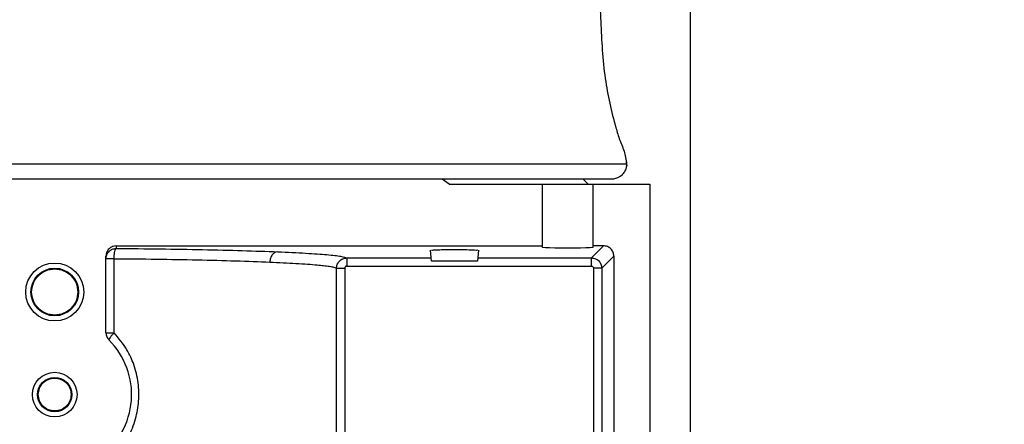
# Model space of a CAD drawing. Header units: inches. Extents: x 170 to 312, y 215 to 248.
# Tile 263 of 529: x 231.2675 to 231.5037, y 224.7359 to 224.8329. Entities that reach past the tile are written whole.
import ezdxf

# ---------------------------------------------------------------- set-up
doc = ezdxf.new("R2010")
doc.units = ezdxf.units.IN
doc.header["$LTSCALE"] = 0.25
doc.header["$MEASUREMENT"] = 0
doc.layers.add('ANNOTATIONS', color=1, linetype='Continuous')
doc.layers.add('MOTOR RH', color=7, linetype='Continuous')
doc.styles.add('ARIAL', font='arial.ttf', dxfattribs={"height": 0.09375})
doc.dimstyles.new('STANDARD$0', dxfattribs={"dimtxt": 0.09375, "dimasz": 0.09375, "dimexe": 0.03125, "dimexo": 0.046875, "dimgap": 0.09, "dimtad": 0, "dimtih": 1, "dimtoh": 1, "dimdec": 4, "dimzin": 0, "dimdsep": 46, "dimtxsty": 'ARIAL', "dimcen": 0.09, "dimadec": 0, "dimazin": 0, "dimtfac": 1, "dimtdec": 4, "dimtofl": 0, "dimtmove": 0, "dimatfit": 1, "dimfxl": 1, "dimtolj": 1, "dimtzin": 0, "dimarcsym": 0})

# ---------------------------------------------------------------- blocks, each defined once
blk = doc.blocks.new('*D199')
at = {"layer": 'ANNOTATIONS', "color": 0, "lineweight": -2, "transparency": 16777216}
for p, q in [((230.5459415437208, 223.8186622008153), (230.5459415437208, 225.2665192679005)), ((231.6311290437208, 224.6654394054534), (231.6311290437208, 225.2665192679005)), ((230.6396915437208, 225.2352692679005), (230.8531554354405, 225.2352692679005)), ((231.5373790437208, 225.2352692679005), (231.4233754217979, 225.2352692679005))]:
    blk.add_line(p, q, dxfattribs=at)
at = {"layer": 'ANNOTATIONS', "color": 0, "transparency": 16777216}
for points in [[(230.6396915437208, 225.2508942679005), (230.6396915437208, 225.2196442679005), (230.5459415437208, 225.2352692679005)], [(231.5373790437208, 225.2508942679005), (231.5373790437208, 225.2196442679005), (231.6311290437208, 225.2352692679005)]]:
    blk.add_solid(points, dxfattribs=at)
at = {"layer": 'defpoints', "color": 0, "transparency": 16777216}
for p in [(230.5459415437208, 225.2352692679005), (231.6311290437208, 224.6185644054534), (230.5459415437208, 223.7717872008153)]:
    blk.add_point(p, dxfattribs=at)
at = {"layer": 'ANNOTATIONS', "color": 0, "transparency": 16777216, "insert": (231.1382654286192, 225.2352692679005), "char_height": 0.09375, "attachment_point": 5, "style": 'ARIAL'}
blk.add_mtext('\\A1;16 1/8"', dxfattribs=at)
blk = doc.blocks.new('*D200')
at = {"layer": 'ANNOTATIONS', "color": 0, "lineweight": -2, "transparency": 16777216}
for p, q in [((230.5459415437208, 223.8186622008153), (230.5459415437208, 225.5464032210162)), ((231.8659782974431, 225.1001155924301), (231.8659782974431, 225.5464032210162)), ((230.6396915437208, 225.5151532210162), (230.9208499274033, 225.5151532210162)), ((231.7722282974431, 225.5151532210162), (231.4910699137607, 225.5151532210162))]:
    blk.add_line(p, q, dxfattribs=at)
at = {"layer": 'ANNOTATIONS', "color": 0, "transparency": 16777216}
for points in [[(230.6396915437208, 225.5307782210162), (230.6396915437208, 225.4995282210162), (230.5459415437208, 225.5151532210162)], [(231.7722282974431, 225.5307782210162), (231.7722282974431, 225.4995282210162), (231.8659782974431, 225.5151532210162)]]:
    blk.add_solid(points, dxfattribs=at)
at = {"layer": 'defpoints', "color": 0, "transparency": 16777216}
for p in [(230.5459415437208, 225.5151532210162), (231.8659782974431, 225.0532405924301), (230.5459415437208, 223.7717872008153)]:
    blk.add_point(p, dxfattribs=at)
at = {"layer": 'ANNOTATIONS', "color": 0, "transparency": 16777216, "insert": (231.205959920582, 225.5151532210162), "char_height": 0.09375, "attachment_point": 5, "style": 'ARIAL'}
blk.add_mtext('\\A1;18 1/2"', dxfattribs=at)

msp = doc.modelspace()

# ---------------------------------------------------------------- linework, layer by layer
at = {"layer": 'MOTOR RH'}
for p, q in [((231.4283790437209, 224.8967872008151), (231.4283790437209, 224.7282026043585)), ((231.138757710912, 224.7983620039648), (231.4131179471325, 224.7983620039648)), ((231.4094270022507, 224.7946710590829), (231.1424486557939, 224.7946710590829)), ((231.3705681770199, 224.7934407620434), (231.368897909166, 224.7946710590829)), ((231.4026602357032, 224.7946710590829), (231.403890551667, 224.7934407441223)), ((231.3705681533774, 224.7934407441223), (231.4186543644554, 224.7934407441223)), ((231.3928177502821, 224.7934407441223), (231.3928177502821, 224.7783332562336)), ((231.4051208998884, 224.7783332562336), (231.4051208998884, 224.7934407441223)), ((231.4186543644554, 224.7934407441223), (231.4186543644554, 224.4743184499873)), ((231.2907016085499, 224.7786769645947), (231.2907016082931, 224.7780605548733)), ((231.2907016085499, 224.7786769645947), (231.3928177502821, 224.7786769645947)), ((231.3663256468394, 224.7749860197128), (231.3660967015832, 224.7776028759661)), ((231.3775660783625, 224.7776028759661), (231.3773371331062, 224.7749860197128)), ((231.4046848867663, 224.7757788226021), (231.4075830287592, 224.778676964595)), ((231.4075830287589, 224.7786769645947), (231.4051208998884, 224.7786769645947)), ((231.2882409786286, 224.7578127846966), (231.2882409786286, 224.7762148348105)), ((231.290183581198, 224.7578127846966), (231.290183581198, 224.7756014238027)), ((231.3459919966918, 224.7757788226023), (231.3459919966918, 224.7738115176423)), ((231.3459919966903, 224.7757788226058), (231.366256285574, 224.7757788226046)), ((231.3774064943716, 224.775778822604), (231.4046848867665, 224.7757788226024)), ((231.4046848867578, 224.7738115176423), (231.4046848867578, 224.7757788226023)), ((231.4100421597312, 224.7762178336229), (231.4071440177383, 224.77331969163)), ((231.4100421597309, 224.7762178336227), (231.4100421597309, 224.6697805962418)), ((231.3435337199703, 224.7220613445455), (231.3435337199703, 224.7733198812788)), ((231.34550014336, 224.773319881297), (231.345505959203, 224.7225888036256)), ((231.3459919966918, 224.7738115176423), (231.4046848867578, 224.7738115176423)), ((231.3773371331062, 224.7749860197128), (231.3663256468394, 224.7749860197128)), ((231.4071440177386, 224.7733196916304), (231.405176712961, 224.7733196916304)), ((231.405176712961, 224.7733196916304), (231.405176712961, 224.7300995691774)), ((231.4071440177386, 224.7733196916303), (231.4071440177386, 224.7300995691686))]:
    msp.add_line(p, q, dxfattribs=at)
for centre, radius in [((231.2759378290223, 224.7676041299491), 0.006951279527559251), ((231.2759378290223, 224.7676041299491), 0.005720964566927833), ((231.2759378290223, 224.7429978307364), 0.005351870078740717), ((231.2759378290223, 224.7429978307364), 0.004121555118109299)]:
    msp.add_circle(centre, radius, dxfattribs=at)
msp.add_arc((231.2759378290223, 224.7429978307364), 0.01845472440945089, 306.031879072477, 45.09912784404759, dxfattribs=at)
at = {"layer": 'MOTOR RH', "extrusion": (0, 0, -1)}
msp.add_ellipse((231.3989693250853, 224.7783332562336), major_axis=(-0.00615157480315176, 0), ratio=0.0349207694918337, start_param=3.14159265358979, end_param=6.283185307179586, dxfattribs=at)
at = {"layer": 'MOTOR RH'}
for points, knots in [([(231.4063118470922, 224.8462218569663), (231.4065071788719, 224.8416515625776), (231.4068978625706, 224.8325105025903), (231.4075277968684, 224.8193161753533), (231.4096785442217, 224.8098579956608), (231.4114239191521, 224.8039755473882), (231.4127614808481, 224.8010634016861), (231.4130000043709, 224.7989424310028), (231.4131194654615, 224.7978801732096)], [0, 0, 0, 0, 0.2798641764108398, 0.5597572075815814, 0.8058251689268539, 0.870347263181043, 0.9350652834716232, 0.9999999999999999, 0.9999999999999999, 0.9999999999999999, 0.9999999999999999]), ([(231.4130879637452, 224.7988315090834), (231.413105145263, 224.7985551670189), (231.4131412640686, 224.7979742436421), (231.4129289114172, 224.7970797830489), (231.4124821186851, 224.7962101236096), (231.4117897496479, 224.7954648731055), (231.4109222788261, 224.7949400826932), (231.410103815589, 224.7947000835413), (231.4096022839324, 224.7946785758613), (231.4094270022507, 224.7946710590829)], [0, 0, 0, 0, 0.1323147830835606, 0.2781507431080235, 0.4346336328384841, 0.5970392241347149, 0.759444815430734, 0.9159277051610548, 1, 1, 1, 1]), ([(231.2907016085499, 224.7786769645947), (231.2904456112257, 224.7786536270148), (231.2898900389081, 224.7786029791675), (231.2892372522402, 224.7782339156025), (231.2887778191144, 224.7777812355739), (231.2884854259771, 224.7773267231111), (231.2882794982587, 224.7767980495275), (231.2882538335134, 224.7764094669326), (231.2882409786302, 224.7762148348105)], [0, 0, 0, 0, 0.1985423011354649, 0.4308818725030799, 0.5644502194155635, 0.6983746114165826, 0.8489227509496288, 1, 1, 1, 1]), ([(231.2901835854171, 224.775601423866), (231.2901926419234, 224.775904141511), (231.2902114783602, 224.776533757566), (231.2903323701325, 224.7773514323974), (231.2905046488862, 224.7779273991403), (231.2906376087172, 224.7780172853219), (231.290701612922, 224.778060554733)], [0, 0, 0, 0, 0.2401067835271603, 0.4993930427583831, 0.7590178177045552, 1, 1, 1, 1]), ([(231.2907016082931, 224.7780605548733), (231.2942334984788, 224.7780281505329), (231.3014152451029, 224.7779622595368), (231.3115927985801, 224.7777863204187), (231.3212668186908, 224.7775546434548), (231.326675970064, 224.777352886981), (231.3294222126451, 224.7772504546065)], [0, 0, 0, 0, 0.2380742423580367, 0.4841002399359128, 0.7380761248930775, 1, 1, 1, 1]), ([(231.366307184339, 224.7776029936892), (231.3662963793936, 224.7776084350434), (231.3662553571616, 224.7776290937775), (231.3665084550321, 224.7776625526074), (231.3669971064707, 224.7776997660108), (231.3677895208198, 224.777738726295), (231.3685661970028, 224.777758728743), (231.3690490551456, 224.7777711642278)], [0, 0, 0, 0, 0.08116737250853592, 0.3081613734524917, 0.513664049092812, 0.6976458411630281, 1, 1, 1, 1]), ([(231.3690490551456, 224.7777711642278), (231.3697261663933, 224.7777813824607), (231.3710757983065, 224.7778017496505), (231.3733244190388, 224.7777951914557), (231.3753218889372, 224.7777647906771), (231.3767399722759, 224.777702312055), (231.3774307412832, 224.777642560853), (231.3773259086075, 224.7776099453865), (231.3772997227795, 224.7776017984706)], [0, 0, 0, 0, 0.1886390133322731, 0.3759991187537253, 0.5636514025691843, 0.7499606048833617, 0.9375434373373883, 1, 1, 1, 1]), ([(231.4100421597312, 224.7762178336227), (231.4100052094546, 224.7765401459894), (231.409931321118, 224.7771846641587), (231.4093626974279, 224.7779975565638), (231.4085498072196, 224.7785661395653), (231.4079053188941, 224.7786400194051), (231.4075830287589, 224.778676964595)], [0, 0, 0, 0, 0.2500470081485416, 0.5000113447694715, 0.7499700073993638, 1, 1, 1, 1]), ([(231.290183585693, 224.7756014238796), (231.293585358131, 224.7755688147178), (231.300506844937, 224.7755024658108), (231.3103229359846, 224.775325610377), (231.3196652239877, 224.7750950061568), (231.3248909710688, 224.774893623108), (231.3275455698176, 224.7747913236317)], [0, 0, 0, 0, 0.2376368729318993, 0.4835127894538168, 0.737632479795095, 1, 1, 1, 1]), ([(231.3294222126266, 224.777250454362), (231.3291891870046, 224.7772115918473), (231.328830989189, 224.777151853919), (231.3283988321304, 224.7768406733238), (231.3281005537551, 224.7765232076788), (231.3278582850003, 224.7761323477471), (231.3276208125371, 224.7755660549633), (231.3275752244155, 224.7750966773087), (231.327545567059, 224.7747913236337)], [0, 0, 0, 0, 0.2397662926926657, 0.368559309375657, 0.5000000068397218, 0.631440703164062, 0.7602337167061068, 1, 1, 1, 1]), ([(231.3294222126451, 224.7772504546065), (231.3317706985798, 224.7771439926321), (231.3364676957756, 224.7769310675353), (231.3414592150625, 224.7765660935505), (231.3449213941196, 224.7761801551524), (231.3456351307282, 224.775912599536), (231.3459919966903, 224.7757788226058)], [0, 0, 0, 0, 0.2499992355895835, 0.5000011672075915, 0.7500022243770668, 1, 1, 1, 1]), ([(231.3435337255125, 224.7733198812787), (231.3435688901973, 224.7736318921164), (231.3436399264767, 224.7742621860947), (231.3441906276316, 224.7750801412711), (231.3448669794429, 224.775545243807), (231.3454945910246, 224.775748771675), (231.3458256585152, 224.7757687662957), (231.3459919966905, 224.7757788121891)], [0, 0, 0, 0, 0.2423704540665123, 0.4896132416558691, 0.7417190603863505, 0.8702319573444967, 1, 1, 1, 1]), ([(231.4046848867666, 224.7757788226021), (231.4050068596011, 224.7757416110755), (231.40565085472, 224.7756671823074), (231.406463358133, 224.7750985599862), (231.40703227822, 224.774286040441), (231.4071067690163, 224.7736418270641), (231.4071440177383, 224.7733196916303)], [0, 0, 0, 0, 0.2499392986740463, 0.4999169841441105, 0.7499361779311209, 1, 1, 1, 1]), ([(231.3275455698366, 224.7747913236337), (231.3297107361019, 224.7746898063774), (231.3342490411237, 224.7744770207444), (231.3381551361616, 224.7741853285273), (231.3405437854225, 224.77394264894), (231.3419236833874, 224.7737605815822), (231.3430607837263, 224.7735504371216), (231.343370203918, 224.7733995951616), (231.3435337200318, 224.7733198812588)], [0, 0, 0, 0, 0.2384432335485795, 0.4997898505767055, 0.6007377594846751, 0.7177576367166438, 0.8508462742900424, 1, 1, 1, 1]), ([(231.3459919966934, 224.7738115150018), (231.345926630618, 224.7738046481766), (231.3457971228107, 224.7737910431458), (231.3456364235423, 224.7736747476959), (231.3455211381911, 224.7735140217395), (231.3455071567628, 224.7733847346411), (231.34550014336, 224.773319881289)], [0, 0, 0, 0, 0.2524597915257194, 0.5001908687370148, 0.7492843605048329, 1, 1, 1, 1]), ([(231.4046848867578, 224.7738115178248), (231.4047497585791, 224.773804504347), (231.4048790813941, 224.7737905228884), (231.4050398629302, 224.7736752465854), (231.4051562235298, 224.7735145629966), (231.4051698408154, 224.7733850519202), (231.4051767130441, 224.7733196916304)], [0, 0, 0, 0, 0.2507503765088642, 0.4998741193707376, 0.7476017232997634, 1, 1, 1, 1]), ([(231.2878092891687, 224.7260837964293), (231.2889347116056, 224.727050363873), (231.2912021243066, 224.7289977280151), (231.2937418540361, 224.7328141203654), (231.2954393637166, 224.7370008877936), (231.2962055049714, 224.7414177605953), (231.2960900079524, 224.7458583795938), (231.2950784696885, 224.7500308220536), (231.2932252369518, 224.7541930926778), (231.291289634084, 224.7564965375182), (231.290183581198, 224.7578127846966)], [0, 0, 0, 0, 0.1243632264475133, 0.2505572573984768, 0.3811967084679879, 0.5000899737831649, 0.6215271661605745, 0.7480902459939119, 0.8560523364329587, 1, 1, 1, 1]), ([(231.2901835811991, 224.757812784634), (231.2899958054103, 224.7576092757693), (231.2896085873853, 224.7571896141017), (231.2891810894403, 224.7566358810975), (231.2889333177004, 224.7562223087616), (231.2889544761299, 224.7561194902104), (231.2889646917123, 224.7560698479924)], [0, 0, 0, 0, 0.2435325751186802, 0.502195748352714, 0.7596532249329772, 1, 1, 1, 1])]:
    msp.add_open_spline(points, degree=3, knots=knots, dxfattribs=at)
for points in [[(231.2882409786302, 224.7756014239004), (231.2882779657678, 224.7759236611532), (231.2883519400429, 224.7765681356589), (231.2889209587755, 224.7773809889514), (231.2897343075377, 224.7779496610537), (231.2903791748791, 224.7780235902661), (231.2907016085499, 224.7780605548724)], [(231.290183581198, 224.7756014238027), (231.289916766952, 224.7756014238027), (231.2893831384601, 224.7756014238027), (231.2887542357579, 224.7756014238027), (231.2883235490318, 224.7756014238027), (231.2882685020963, 224.7756014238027), (231.2882409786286, 224.7756014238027)], [(231.2704014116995, 224.7676041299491), (231.2704846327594, 224.7683287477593), (231.2706510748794, 224.7697779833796), (231.2719313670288, 224.7716208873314), (231.2737614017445, 224.7728522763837), (231.2759378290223, 224.7732846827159), (231.2781142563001, 224.7728522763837), (231.2799442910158, 224.7716208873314), (231.2812245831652, 224.7697779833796), (231.2813910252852, 224.7683287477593), (231.2814742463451, 224.7676041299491)], [(231.3435337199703, 224.773319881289), (231.3435730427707, 224.773319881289), (231.3436516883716, 224.773319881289), (231.3441106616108, 224.773319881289), (231.3447489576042, 224.773319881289), (231.3452497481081, 224.773319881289), (231.34550014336, 224.773319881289)], [(231.2814742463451, 224.7676041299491), (231.2813910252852, 224.7668795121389), (231.2812245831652, 224.7654302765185), (231.2799442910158, 224.7635873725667), (231.2781142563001, 224.7623559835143), (231.2759378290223, 224.7619235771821), (231.2737614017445, 224.7623559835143), (231.2719313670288, 224.7635873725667), (231.2706510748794, 224.7654302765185), (231.2704846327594, 224.7668795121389), (231.2704014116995, 224.7676041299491)], [(231.2882409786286, 224.7578127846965), (231.2882501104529, 224.75765131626), (231.2882683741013, 224.757328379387), (231.2884163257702, 224.7568638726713), (231.2886409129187, 224.7564311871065), (231.2888567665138, 224.7561902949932), (231.2889646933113, 224.7560698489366)], [(231.2882409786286, 224.7578127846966), (231.2882685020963, 224.7578127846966), (231.2883235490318, 224.7578127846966), (231.2887542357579, 224.7578127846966), (231.2893831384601, 224.7578127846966), (231.289916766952, 224.7578127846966), (231.290183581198, 224.7578127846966)], [(231.2720008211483, 224.7429978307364), (231.2720600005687, 224.7435131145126), (231.2721783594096, 224.7445436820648), (231.2730887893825, 224.7458541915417), (231.2743901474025, 224.7467298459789), (231.2759378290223, 224.7470373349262), (231.2774855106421, 224.7467298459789), (231.2787868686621, 224.7458541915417), (231.2796972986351, 224.7445436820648), (231.2798156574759, 224.7435131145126), (231.2798748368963, 224.7429978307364)], [(231.2798748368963, 224.7429978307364), (231.2798156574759, 224.7424825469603), (231.2796972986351, 224.7414519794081), (231.2787868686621, 224.7401414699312), (231.2774855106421, 224.739265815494), (231.2759378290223, 224.7389583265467), (231.2743901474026, 224.739265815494), (231.2730887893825, 224.7401414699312), (231.2721783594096, 224.7414519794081), (231.2720600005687, 224.7424825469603), (231.2720008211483, 224.7429978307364)]]:
    msp.add_open_spline(points, degree=3, dxfattribs=at)

# ---------------------------------------------------------------- dimensions: what is measured, and where the dimension line sits
at = {"layer": 'ANNOTATIONS'}
dim = msp.add_linear_dim(base=(230.5459415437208, 225.5151532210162), p1=(231.8659782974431, 225.0532405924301), p2=(230.5459415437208, 223.7717872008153), text='18 1/2"', dimstyle='STANDARD$0', override={"dimtxsty": 'ARIAL'}, dxfattribs=at)
dim.commit()
dim.dimension.update_dxf_attribs({"geometry": '*D200', "text_midpoint": (231.205959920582, 225.5151532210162)})
dim = msp.add_linear_dim(base=(230.5459415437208, 225.2352692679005), p1=(231.6311290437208, 224.6185644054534), p2=(230.5459415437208, 223.7717872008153), text='16 1/8"', dimstyle='STANDARD$0', dxfattribs=at)
dim.commit()
dim.dimension.update_dxf_attribs({"geometry": '*D199', "text_midpoint": (231.1382654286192, 225.2352692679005), "dimtype": 160})

doc.saveas('drawing.dxf')
